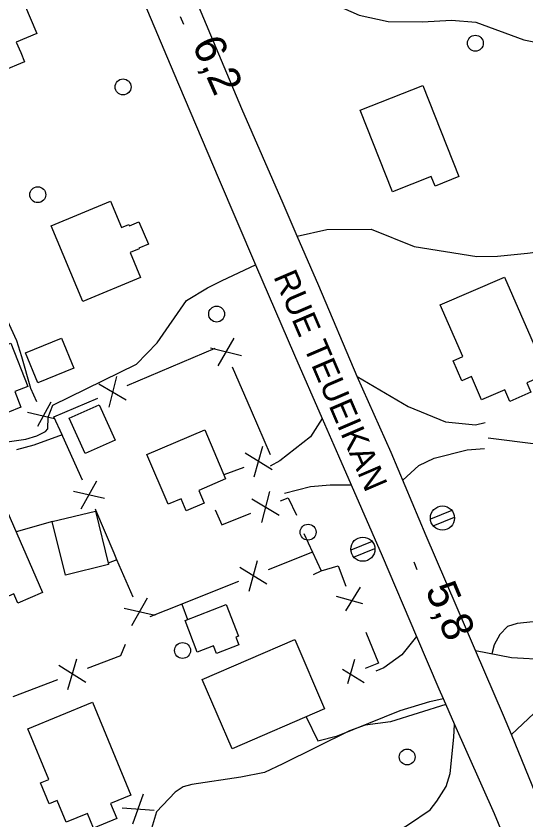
# Model space of a CAD drawing. Extents: x 362852 to 366875, y 5563573 to 5566479.
# Drawn here: x 364094.5 to 364158.5, y 5564816.7 to 5564917.6 of the extents above; entities that cross this region are included whole.
import ezdxf

# ---------------------------------------------------------------- set-up
doc = ezdxf.new("R2010")
doc.units = 0
for name, color, linetype in [('Niveau 19', 7, 'Continuous'), ('Niveau 2', 7, 'Continuous'), ('Niveau 21', 7, 'Continuous'), ('Niveau 22', 7, 'Continuous'), ('Niveau 3', 7, 'Continuous'), ('Niveau 31', 7, 'Continuous'), ('Niveau 36', 7, 'Continuous'), ('Niveau 37', 7, 'Continuous')]:
    doc.layers.add(name, color=color, linetype=linetype)

msp = doc.modelspace()

# ---------------------------------------------------------------- linework, layer by layer
at = {"layer": 'Niveau 19'}
for points in [[(364137.3, 5564872.36), (364143.68, 5564868.61), (364148.36, 5564866.66), (364152.15, 5564866.27), (364153.34, 5564866.57)], [(364132.9, 5564867.07), (364131.44, 5564864.79), (364127.56, 5564861.77), (364126.35, 5564861.09)], [(364143, 5564859.36), (364145.02, 5564861.19), (364146.95, 5564862.1), (364151.09, 5564863.17), (364153.27, 5564863.32)], [(364128.15, 5564857.71), (364131.42, 5564858.55), (364133.89, 5564858.75), (364136.52, 5564858.77)], [(364144.75, 5564839.71), (364142.89, 5564837.39), (364140.64, 5564835.78), (364139.63, 5564835.37)], [(364152.13, 5564837.93), (364156.67, 5564837.06), (364161.12, 5564836.83), (364162.75, 5564837.12), (364165.8, 5564837.87), (364169, 5564838.49)], [(364156.64, 5564827.39), (364159.47, 5564830.05), (364163.11, 5564832.28), (364168.01, 5564835.22)], [(364130.88, 5564829.63), (364132.34, 5564826.59), (364134.81, 5564827.24), (364142.68, 5564830.4), (364146.41, 5564831.55), (364148.07, 5564831.92)]]:
    msp.add_lwpolyline(points, dxfattribs=at)
at = {"layer": 'Niveau 2'}
for points in [[(364162.85, 5564837.14), (364162.76, 5564837.58), (364162.13, 5564839.44), (364161.2, 5564840.8), (364159.4, 5564841.56), (364157.37, 5564841.35), (364156.15, 5564840.98), (364155.2, 5564839.96), (364154.48, 5564838.67), (364154.19, 5564837.53)], [(364148.4, 5564831.18), (364141.48, 5564828.99), (364138.3, 5564828.56), (364136.33, 5564827.88), (364127.95, 5564823.7), (364125.65, 5564822.63), (364122.66, 5564822.03), (364116.54, 5564821.14), (364115.43, 5564820.81), (364114.45, 5564820.16), (364112.09, 5564817.7), (364111.46, 5564815.58), (364111.2, 5564813.48), (364112.32, 5564810.46)]]:
    msp.add_lwpolyline(points, dxfattribs=at)
at = {"layer": 'Niveau 21'}
for points in [[(364108.92, 5564923.18), (364114.25, 5564910.47), (364119.83, 5564897.35), (364124.53, 5564886.38), (364129.42, 5564875.05), (364132.9, 5564867.07), (364134.93, 5564862.41), (364136.52, 5564858.77), (364140.44, 5564849.84), (364144.75, 5564839.71), (364147.54, 5564833.13), (364148.07, 5564831.92), (364149.52, 5564828.65), (364154.47, 5564817.47), (364158.71, 5564807.25)], [(364161.02, 5564816.73), (364156.64, 5564827.39), (364155.65, 5564829.79), (364152.13, 5564837.93), (364150.99, 5564840.58), (364145.96, 5564852.35), (364141.55, 5564862.82), (364137.3, 5564872.36), (364132.45, 5564883.76), (364129.77, 5564889.97), (364128, 5564894.09), (364122.79, 5564905.99), (364117.35, 5564918.92)]]:
    msp.add_lwpolyline(points, dxfattribs=at)
at = {"layer": 'Niveau 22'}
for points in [[(364116.8, 5564920.14), (364119.49, 5564921.16), (364122.26, 5564921.86), (364124.79, 5564922.13), (364129.61, 5564921.23), (364137.53, 5564917.75), (364141.19, 5564916.95), (364145.47, 5564916.91), (364149.11, 5564917.1), (364152.19, 5564916.87), (364158.2, 5564914.65), (364161.32, 5564914), (364164, 5564914.16), (364166.78, 5564914.99), (364173.75, 5564916.53), (364182.77, 5564917.17), (364185.55, 5564917.06), (364188.25, 5564916.8)], [(364129.77, 5564889.97), (364133.48, 5564890.8), (364139.04, 5564890.84), (364144.43, 5564888.68), (364152.31, 5564887.41), (364154.9, 5564887.48), (364158.68, 5564887.84), (364162.52, 5564888.35), (364164.64, 5564888.78), (364166.82, 5564889.55), (364174.42, 5564893.92), (364181.97, 5564896.89), (364186.96, 5564900.25)], [(364084.34, 5564864.75), (364088.74, 5564864.56), (364092.46, 5564864.03), (364095.67, 5564864.48), (364097.05, 5564864.92), (364098.15, 5564865.44), (364098.44, 5564865.8), (364098.47, 5564867.25), (364099.07, 5564868.75), (364109.56, 5564873.9), (364112.17, 5564876.6), (364115.84, 5564881.9), (364118.49, 5564883.49), (364120.35, 5564884.43), (364124.53, 5564886.38)], [(364153.71, 5564864.67), (364166.04, 5564863.12), (364174.19, 5564861.91), (364177.7, 5564861.98), (364180.97, 5564862.51), (364182.9, 5564863.3), (364187.02, 5564864.8), (364192.31, 5564866.41), (364194.62, 5564867.17), (364197.51, 5564867.86)], [(364103.93, 5564791.12), (364110.02, 5564792.11), (364112.29, 5564792.48), (364113.93, 5564793.03), (364116.26, 5564794.17), (364118.75, 5564796.18), (364119.51, 5564797.37), (364122.32, 5564801.76), (364126.62, 5564806.58), (364132.5, 5564810.79), (364135.83, 5564812.4), (364141.79, 5564814.9), (364143.74, 5564816.08), (364146.44, 5564817.93), (364147.3, 5564819.03), (364148.45, 5564820.87), (364148.94, 5564822.5), (364149.42, 5564827.05), (364149.52, 5564828.65)]]:
    msp.add_lwpolyline(points, dxfattribs=at)
at = {"layer": 'Niveau 3'}
for p, q in [((364115.05, 5564917.55), (364115.47, 5564916.6)), ((364144.38, 5564849.1), (364144.79, 5564848.14))]:
    msp.add_line(p, q, dxfattribs=at)
at = {"layer": 'Niveau 31'}
for points in [[(364091.66, 5564913.16), (364090.4, 5564912.63), (364087.42, 5564919.64), (364094.09, 5564922.47), (364097.08, 5564915.43), (364094.48, 5564914.33), (364095.04, 5564913.03), (364095.52, 5564911.89), (364092.7, 5564910.7), (364092.2, 5564911.89), (364091.66, 5564913.16)], [(364145.53, 5564908.92), (364150.05, 5564897.47), (364147.06, 5564896.28), (364146.59, 5564897.47), (364141.71, 5564895.54), (364137.65, 5564905.81), (364145.53, 5564908.92)], [(364109.89, 5564888.47), (364109.93, 5564888.39), (364108.78, 5564887.91), (364110.08, 5564884.8), (364102.85, 5564881.77), (364098.87, 5564891.26), (364106.31, 5564894.38), (364107.7, 5564891.07), (364108.62, 5564891.46), (364108.69, 5564891.29), (364109.88, 5564891.79), (364111.07, 5564888.96), (364109.89, 5564888.47)], [(364155.82, 5564870.69), (364152.89, 5564869.42), (364151.62, 5564872.34), (364150.42, 5564871.82), (364149.33, 5564874.32), (364150.54, 5564874.85), (364147.72, 5564881.34), (364155.78, 5564884.84), (364161.09, 5564872.65), (364158.58, 5564871.56), (364159.09, 5564870.39), (364156.45, 5564869.24), (364155.82, 5564870.69)], [(364088.67, 5564874.17), (364092.49, 5564875.66), (364092.37, 5564875.98), (364093.81, 5564876.55), (364095.94, 5564871.12), (364094.29, 5564870.48), (364095.07, 5564868.49), (364091.74, 5564867.18), (364090.93, 5564869.25), (364090.64, 5564869.14), (364088.67, 5564874.17)], [(364101.72, 5564873.41), (364097.19, 5564871.55), (364095.64, 5564875.33), (364100.17, 5564877.19), (364101.72, 5564873.41)], [(364104.91, 5564868.82), (364106.9, 5564864.38), (364103.12, 5564862.69), (364101.13, 5564867.12), (364104.91, 5564868.82)], [(364110.87, 5564862.57), (364118.14, 5564865.67), (364120.77, 5564859.49), (364117.39, 5564858.04), (364118.07, 5564856.44), (364115.83, 5564855.48), (364115.18, 5564857.01), (364113.54, 5564856.31), (364110.87, 5564862.57)], [(364092.9, 5564856.48), (364097.78, 5564845.24), (364094.67, 5564843.89), (364094.16, 5564845.06), (364089.5, 5564843.03), (364085.13, 5564853.1), (364092.9, 5564856.48)], [(364100.65, 5564847.41), (364099.01, 5564854.14), (364104.42, 5564855.46), (364106.06, 5564848.73), (364100.65, 5564847.41)], [(364115.67, 5564841.72), (364120.83, 5564843.71), (364122.37, 5564839.74), (364122.06, 5564839.62), (364122.43, 5564838.67), (364119.63, 5564837.59), (364119.26, 5564838.53), (364117.21, 5564837.74), (364115.67, 5564841.72)], [(364117.83, 5564834.32), (364129.44, 5564839.32), (364133.19, 5564830.62), (364121.58, 5564825.62), (364117.83, 5564834.32)], [(364103.44, 5564817.5), (364100.73, 5564816.39), (364099.61, 5564819.1), (364098.61, 5564818.69), (364097.52, 5564821.34), (364098.56, 5564821.77), (364095.94, 5564828.12), (364104.07, 5564831.47), (364108.88, 5564819.79), (364106.33, 5564818.74), (364107.11, 5564816.85), (364104.2, 5564815.65), (364103.44, 5564817.5)]]:
    msp.add_lwpolyline(points, dxfattribs=at)
at = {"layer": 'Niveau 36'}
for p, q in [((364149.15, 5564855.53), (364146.47, 5564854.44)), ((364146.81, 5564853.59), (364149.5, 5564854.68)), ((364139.16, 5564851.63), (364136.48, 5564850.54)), ((364136.82, 5564849.69), (364139.51, 5564850.78))]:
    msp.add_line(p, q, dxfattribs=at)
for centre, radius in [((364152.12, 5564914.21), 1), ((364107.89, 5564908.72), 1), ((364097.18, 5564895.19), 1), ((364119.64, 5564880.2), 1), ((364147.99, 5564854.58), 1.52), ((364131.12, 5564852.81), 1), ((364138, 5564850.67), 1.52), ((364115.36, 5564837.95), 1), ((364143.56, 5564824.58), 1)]:
    msp.add_circle(centre, radius, dxfattribs=at)
at = {"layer": 'Niveau 37'}
for p, q in [((364121.79, 5564877.17), (364119.8, 5564873.7)), ((364113.94, 5564873.56), (364119.46, 5564875.9)), ((364122.74, 5564874.96), (364118.85, 5564875.9)), ((364108.42, 5564871.22), (364113.94, 5564873.56)), ((364121.59, 5564873.59), (364123.97, 5564868.08)), ((364107.05, 5564872.37), (364106.09, 5564868.49)), ((364104.84, 5564871.43), (364108.3, 5564869.43)), ((364099.21, 5564867.31), (364104.73, 5564869.65)), ((364098.82, 5564869.14), (364097.14, 5564866.09)), ((364099.29, 5564867.06), (364095.9, 5564867.82)), ((364123.97, 5564868.08), (364126.34, 5564862.57)), ((364102.79, 5564859.34), (364100.33, 5564864.81)), ((364124.36, 5564859.75), (364125.45, 5564863.6)), ((364126.6, 5564860.62), (364123.21, 5564862.74)), ((364123.04, 5564860.95), (364120.56, 5564859.99)), ((364102.64, 5564855.76), (364104.58, 5564859.26)), ((364101.66, 5564857.95), (364105.56, 5564857.07)), ((364126.29, 5564857.9), (364125.28, 5564854.03)), ((364124.07, 5564856.99), (364127.5, 5564854.94)), ((364099.02, 5564854.13), (364094.47, 5564852.86)), ((364131.69, 5564850.29), (364126.11, 5564848.08)), ((364107.11, 5564849.32), (364106.01, 5564848.92)), ((364123.73, 5564845.41), (364124.78, 5564849.27)), ((364125.96, 5564846.3), (364122.55, 5564848.39)), ((364122.4, 5564846.6), (364116.82, 5564844.38)), ((364137.66, 5564845.89), (364135.82, 5564842.94)), ((364108.98, 5564841.08), (364110.95, 5564844.57)), ((364138.01, 5564843.79), (364134.67, 5564844.73)), ((364108.02, 5564843.28), (364111.91, 5564842.37)), ((364115.25, 5564843.76), (364115.99, 5564841.85)), ((364103.22, 5564833.92), (364099.84, 5564836.06)), ((364100.97, 5564833.07), (364102.08, 5564836.92)), ((364136.13, 5564833.82), (364136.97, 5564836.88)), ((364138.15, 5564833.91), (364135.44, 5564835.57)), ((364099.65, 5564834.28), (364094.05, 5564832.14)), ((364109.1, 5564816.17), (364110.47, 5564819.93)), ((364107.79, 5564818.18), (364111.78, 5564817.92))]:
    msp.add_line(p, q, dxfattribs=at)
for points in [[(364092.87, 5564880.42), (364094.53, 5564876.9), (364095.12, 5564874.88)], [(364095.12, 5564874.88), (364096.28, 5564870.89), (364097.04, 5564869.21)], [(364100.33, 5564864.81), (364100.23, 5564865.04), (364099.21, 5564867.31)], [(364100.23, 5564865.04), (364096.67, 5564863.75), (364094.53, 5564863.17)], [(364127.64, 5564856.73), (364128.6, 5564857.12), (364129.67, 5564854.95)], [(364106.76, 5564850.16), (364104.47, 5564855.58), (364104.42, 5564855.69)], [(364119.47, 5564855.63), (364120.3, 5564853.73), (364123.94, 5564855.21)], [(364130.6, 5564852.66), (364131.69, 5564850.29), (364132.76, 5564847.95)], [(364109.16, 5564844.66), (364107.11, 5564849.32), (364106.76, 5564850.16)], [(364131.8, 5564847.5), (364132.76, 5564847.95), (364134.9, 5564848.58), (364135.88, 5564846.05)], [(364116.82, 5564844.38), (364115.25, 5564843.76), (364111.24, 5564842.17)], [(364138.39, 5564840.24), (364139.97, 5564836.34), (364138.3, 5564835.68)], [(364108.16, 5564838.69), (364107.56, 5564837.26), (364103.4, 5564835.69)]]:
    msp.add_lwpolyline(points, dxfattribs=at)

# ---------------------------------------------------------------- texts
at = {"layer": 'Niveau 21'}
msp.add_text('RUE TEUEIKAN', height=3, rotation=293.2089, dxfattribs=at).set_placement((364126.73, 5564884.91))
at = {"layer": 'Niveau 3'}
for s, rotation, p in [('6,2  ', 293.8799, (364116.51, 5564914.08)), ('5,8  ', 292.5791, (364145.79, 5564845.6))]:
    msp.add_text(s, height=3.93, rotation=rotation, dxfattribs=at).set_placement(p)

doc.saveas('drawing.dxf')
